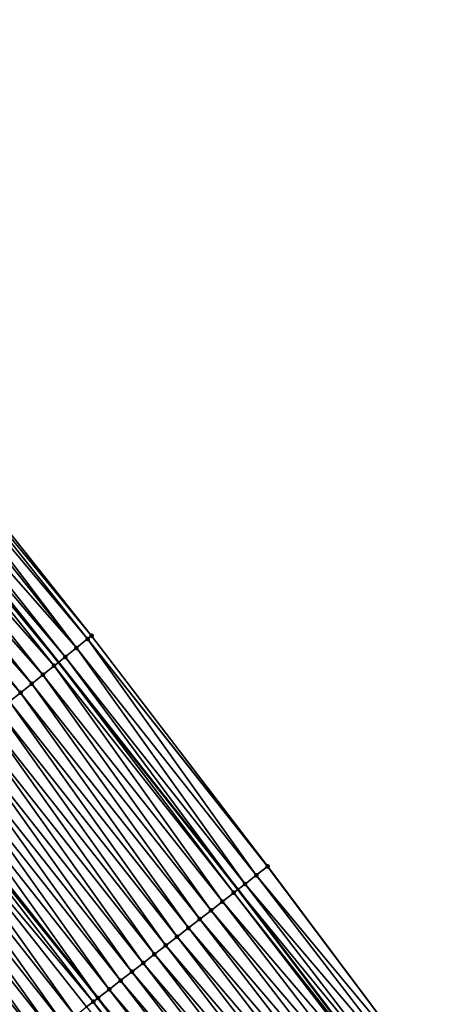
# Model space of a CAD drawing. Header units: feet. Extents: x 2017353 to 2024169, y 808050 to 818690.
# Tile 303 of 305: x 2023008 to 2023037, y 813795 to 813863. Entities that reach past the tile are written whole.
import ezdxf

# ---------------------------------------------------------------- set-up
doc = ezdxf.new("R2010")
doc.units = ezdxf.units.FT
doc.header["$MEASUREMENT"] = 0
for name, color, linetype, lineweight in [('EP_Travel Lane', 172, 'Continuous', 53), ('SB-Road Shots', 141, 'Continuous', 100), ('SB-Road X-Section', 40, 'Continuous', 13), ('STRIPING', 60, 'Continuous', 53)]:
    doc.layers.add(name, color=color, linetype=linetype, lineweight=lineweight)
doc.layers.add('I-77-MM15-17_SB-Surface-BORDER', color=7, linetype='Continuous')
doc.layers.add('I-77-MM15-17_SB-Surface-TIN', color=7, linetype='Continuous')

msp = doc.modelspace()

# ---------------------------------------------------------------- linework, layer by layer
at = {"layer": 'EP_Travel Lane'}
msp.add_polyline3d([(2022880.586441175, 813971.867862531, 300.2891601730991), (2022894.190334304, 813956.8625569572, 300.9829358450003), (2022907.394999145, 813941.8556974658, 301.6418387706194), (2022920.598453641, 813926.85021351, 302.3519537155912), (2022933.778460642, 813911.5139633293, 303.0857684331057), (2022946.73298593, 813896.2943231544, 303.8225385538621), (2022959.781796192, 813880.8503372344, 304.5552623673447), (2022972.491108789, 813865.4243719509, 305.2717209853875), (2022985.200129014, 813849.998761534, 306.0013513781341), (2022997.886405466, 813834.2501770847, 306.7202327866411), (2023010.338646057, 813818.6159837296, 307.4371235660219), (2023022.87013042, 813802.7523768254, 308.1706826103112), (2023034.977134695, 813786.8482880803, 308.8740634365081)], dxfattribs=at)
at = {"layer": 'I-77-MM15-17_SB-Surface-BORDER', "color": 3, "linetype": 'Continuous', "lineweight": -3}
msp.add_polyline3d([(2022882.116961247, 813973.2729143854, 300.4398825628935), (2022895.046015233, 813957.6194864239, 301.0670082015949), (2022908.534009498, 813942.8631520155, 301.7515206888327), (2022921.707614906, 813927.8311249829, 302.4557905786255), (2022935.165053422, 813912.7003257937, 303.2126579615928), (2022948.395228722, 813897.7162892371, 303.9696601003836), (2022961.705880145, 813882.4434792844, 304.7321336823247), (2022974.609712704, 813867.1789259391, 305.4741959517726), (2022987.50486226, 813851.906728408, 306.2054132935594), (2023000.206852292, 813836.1083476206, 306.9335498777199), (2023012.653647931, 813820.4692174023, 307.6376262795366), (2023024.964333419, 813804.3748025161, 308.3566072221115), (2023036.946262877, 813788.3742271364, 309.0580661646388)], dxfattribs=at)
at = {"layer": 'I-77-MM15-17_SB-Surface-TIN', "color": 128, "linetype": 'Continuous', "lineweight": -3}
for points in [[(2023012.379448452, 813820.2501574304, 307.623391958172), (2022999.926989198, 813835.8845968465, 306.915474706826), (2022999.518949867, 813835.5575518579, 306.8716710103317)], [(2023012.653647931, 813820.4692174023, 307.6376262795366), (2023000.206852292, 813836.1083476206, 306.9335498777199), (2022999.926989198, 813835.8845968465, 306.915474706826)], [(2023012.379448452, 813820.2501574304, 307.623391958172), (2023012.653647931, 813820.4692174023, 307.6376262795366), (2022999.926989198, 813835.8845968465, 306.915474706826)], [(2023011.599194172, 813819.6246871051, 307.5376292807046), (2022999.146790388, 813835.2590568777, 306.8272813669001), (2022998.366050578, 813834.634196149, 306.7627931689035)], [(2023011.599194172, 813819.6246871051, 307.5376292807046), (2022999.518949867, 813835.5575518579, 306.8716710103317), (2022999.146790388, 813835.2590568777, 306.8272813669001)], [(2023011.599194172, 813819.6246871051, 307.5376292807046), (2023012.379448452, 813820.2501574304, 307.623391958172), (2022999.518949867, 813835.5575518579, 306.8716710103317)], [(2023010.818347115, 813818.9999610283, 307.4778405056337), (2022998.366050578, 813834.634196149, 306.7627931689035), (2022997.886405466, 813834.2501770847, 306.7202327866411)], [(2023010.818347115, 813818.9999610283, 307.4778405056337), (2023011.599194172, 813819.6246871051, 307.5376292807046), (2022998.366050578, 813834.634196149, 306.7627931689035)], [(2023010.037647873, 813818.3750493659, 307.4115748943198), (2022997.585419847, 813834.009198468, 306.6935254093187), (2022996.805154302, 813833.3837422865, 306.608256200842)], [(2022997.585419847, 813834.009198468, 306.6935254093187), (2023010.338646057, 813818.6159837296, 307.4371235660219), (2022997.886405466, 813834.2501770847, 306.7202327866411)], [(2023010.037647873, 813818.3750493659, 307.4115748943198), (2023010.338646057, 813818.6159837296, 307.4371235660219), (2022997.585419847, 813834.009198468, 306.6935254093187)], [(2023010.818347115, 813818.9999610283, 307.4778405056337), (2022997.886405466, 813834.2501770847, 306.7202327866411), (2023010.338646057, 813818.6159837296, 307.4371235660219)], [(2023009.257358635, 813817.7496229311, 307.3273439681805), (2022996.805154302, 813833.3837422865, 306.608256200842), (2022996.024903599, 813832.7582674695, 306.5223366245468)], [(2023009.257358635, 813817.7496229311, 307.3273439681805), (2023010.037647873, 813818.3750493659, 307.4115748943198), (2022996.805154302, 813833.3837422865, 306.608256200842)], [(2023008.477169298, 813817.1240710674, 307.2387356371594), (2022996.024903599, 813832.7582674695, 306.5223366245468), (2022995.244562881, 813832.1329056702, 306.4403613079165)], [(2023008.477169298, 813817.1240710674, 307.2387356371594), (2023009.257358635, 813817.7496229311, 307.3273439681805), (2022996.024903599, 813832.7582674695, 306.5223366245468)], [(2023007.696809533, 813816.4987331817, 307.1575950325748), (2022995.244562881, 813832.1329056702, 306.4403613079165), (2022994.464155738, 813831.5076272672, 306.3612964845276)], [(2023007.696809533, 813816.4987331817, 307.1575950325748), (2023008.477169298, 813817.1240710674, 307.2387356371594), (2022995.244562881, 813832.1329056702, 306.4403613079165)], [(2023006.916386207, 813815.8734750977, 307.0792394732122), (2023007.696809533, 813816.4987331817, 307.1575950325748), (2022994.464155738, 813831.5076272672, 306.3612964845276)], [(2023024.16168502, 813803.7527453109, 308.2802699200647), (2023012.379448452, 813820.2501574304, 307.623391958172), (2023011.599194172, 813819.6246871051, 307.5376292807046)], [(2023012.379448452, 813820.2501574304, 307.623391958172), (2023024.964333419, 813804.3748025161, 308.3566072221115), (2023012.653647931, 813820.4692174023, 307.6376262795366)], [(2023024.16168502, 813803.7527453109, 308.2802699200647), (2023024.952089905, 813804.3653359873, 308.3559394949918), (2023012.379448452, 813820.2501574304, 307.623391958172)], [(2023024.952089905, 813804.3653359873, 308.3559394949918), (2023024.964333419, 813804.3748025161, 308.3566072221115), (2023012.379448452, 813820.2501574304, 307.623391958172)], [(2023023.3710533, 813803.1404489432, 308.2150658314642), (2023011.599194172, 813819.6246871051, 307.5376292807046), (2023010.818347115, 813818.9999610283, 307.4778405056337)], [(2023023.3710533, 813803.1404489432, 308.2150658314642), (2023024.16168502, 813803.7527453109, 308.2802699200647), (2023011.599194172, 813819.6246871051, 307.5376292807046)], [(2023022.58052646, 813802.528016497, 308.1450228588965), (2023010.338646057, 813818.6159837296, 307.4371235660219), (2023010.037647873, 813818.3750493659, 307.4115748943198)], [(2023010.818347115, 813818.9999610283, 307.4778405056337), (2023010.338646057, 813818.6159837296, 307.4371235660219), (2023022.87013042, 813802.7523768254, 308.1706826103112)], [(2023022.58052646, 813802.528016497, 308.1450228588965), (2023022.87013042, 813802.7523768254, 308.1706826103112), (2023010.338646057, 813818.6159837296, 307.4371235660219)], [(2023023.3710533, 813803.1404489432, 308.2150658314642), (2023010.818347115, 813818.9999610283, 307.4778405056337), (2023022.87013042, 813802.7523768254, 308.1706826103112)], [(2023021.790216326, 813801.915302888, 308.0649818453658), (2023010.037647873, 813818.3750493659, 307.4115748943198), (2023009.257358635, 813817.7496229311, 307.3273439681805)], [(2023021.790216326, 813801.915302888, 308.0649818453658), (2023022.58052646, 813802.528016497, 308.1450228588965), (2023010.037647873, 813818.3750493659, 307.4115748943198)], [(2023021.00007598, 813801.3023689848, 307.9771072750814), (2023009.257358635, 813817.7496229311, 307.3273439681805), (2023008.477169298, 813817.1240710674, 307.2387356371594)], [(2023021.00007598, 813801.3023689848, 307.9771072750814), (2023021.790216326, 813801.915302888, 308.0649818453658), (2023009.257358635, 813817.7496229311, 307.3273439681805)], [(2023019.419526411, 813800.0768500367, 307.8137633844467), (2023007.696809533, 813816.4987331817, 307.1575950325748), (2023006.916386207, 813815.8734750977, 307.0792394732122)], [(2023020.209830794, 813800.6895711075, 307.8940697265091), (2023008.477169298, 813817.1240710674, 307.2387356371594), (2023007.696809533, 813816.4987331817, 307.1575950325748)], [(2023019.419526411, 813800.0768500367, 307.8137633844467), (2023020.209830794, 813800.6895711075, 307.8940697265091), (2023007.696809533, 813816.4987331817, 307.1575950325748)], [(2023020.209830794, 813800.6895711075, 307.8940697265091), (2023021.00007598, 813801.3023689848, 307.9771072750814), (2023008.477169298, 813817.1240710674, 307.2387356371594)], [(2023018.629134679, 813799.4642422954, 307.7374869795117), (2023006.916386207, 813815.8734750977, 307.0792394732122), (2023006.135887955, 813815.2483110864, 307.0041670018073)], [(2023018.629134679, 813799.4642422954, 307.7374869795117), (2023019.419526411, 813800.0768500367, 307.8137633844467), (2023006.916386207, 813815.8734750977, 307.0792394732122)], [(2023017.838735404, 813798.85164434, 307.6615585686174), (2023006.135887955, 813815.2483110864, 307.0041670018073), (2023005.355416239, 813814.6231137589, 306.9279318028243)], [(2023017.838735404, 813798.85164434, 307.6615585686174), (2023018.629134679, 813799.4642422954, 307.7374869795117), (2023006.135887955, 813815.2483110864, 307.0041670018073)], [(2023017.048375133, 813798.2389957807, 307.5838307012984), (2023005.355416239, 813814.6231137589, 306.9279318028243), (2023004.574958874, 813813.9978984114, 306.8510677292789)], [(2023017.048375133, 813798.2389957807, 307.5838307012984), (2023017.838735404, 813798.85164434, 307.6615585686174), (2023005.355416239, 813814.6231137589, 306.9279318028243)], [(2023016.25810156, 813797.6262347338, 307.5021028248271), (2023004.574958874, 813813.9978984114, 306.8510677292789), (2023003.794534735, 813813.3726413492, 306.7727478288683)], [(2023016.25810156, 813797.6262347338, 307.5021028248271), (2023017.048375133, 813798.2389957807, 307.5838307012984), (2023004.574958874, 813813.9978984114, 306.8510677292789)], [(2023015.467749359, 813797.0135757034, 307.4240026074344), (2023003.794534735, 813813.3726413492, 306.7727478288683), (2023003.01415769, 813812.7473251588, 306.6923643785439)], [(2023015.467749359, 813797.0135757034, 307.4240026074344), (2023016.25810156, 813797.6262347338, 307.5021028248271), (2023003.794534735, 813813.3726413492, 306.7727478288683)], [(2023014.677447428, 813796.4008514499, 307.3435830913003), (2023003.01415769, 813812.7473251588, 306.6923643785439), (2023002.23380329, 813812.1219805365, 306.6109886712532)], [(2023014.677447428, 813796.4008514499, 307.3435830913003), (2023015.467749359, 813797.0135757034, 307.4240026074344), (2023003.01415769, 813812.7473251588, 306.6923643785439)], [(2023013.887185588, 813795.7880751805, 307.261313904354), (2023002.23380329, 813812.1219805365, 306.6109886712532), (2023001.453529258, 813811.4965350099, 306.5260914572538)], [(2023013.887185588, 813795.7880751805, 307.261313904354), (2023014.677447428, 813796.4008514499, 307.3435830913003), (2023002.23380329, 813812.1219805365, 306.6109886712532)], [(2023013.096881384, 813795.1753538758, 307.180999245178), (2023001.453529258, 813811.4965350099, 306.5260914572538), (2023000.673328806, 813810.8709971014, 306.4379701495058)], [(2023013.096881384, 813795.1753538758, 307.180999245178), (2023013.887185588, 813795.7880751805, 307.261313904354), (2023001.453529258, 813811.4965350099, 306.5260914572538)], [(2023012.775015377, 813794.9257838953, 307.1476673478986), (2023000.524530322, 813810.7517893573, 306.423166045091), (2022999.892626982, 813810.2460886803, 306.3718176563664)], [(2023000.524530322, 813810.7517893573, 306.423166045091), (2023013.087588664, 813795.1681484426, 307.1800369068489), (2023000.66406808, 813810.8635780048, 306.4370487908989)], [(2023012.775015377, 813794.9257838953, 307.1476673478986), (2023013.087588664, 813795.1681484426, 307.1800369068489), (2023000.524530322, 813810.7517893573, 306.423166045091)], [(2023000.673328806, 813810.8709971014, 306.4379701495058), (2023000.66406808, 813810.8635780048, 306.4370487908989), (2023013.087588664, 813795.1681484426, 307.1800369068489)], [(2023013.096881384, 813795.1753538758, 307.180999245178), (2023000.673328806, 813810.8709971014, 306.4379701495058), (2023013.087588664, 813795.1681484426, 307.1800369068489)], [(2023010.725530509, 813793.3377585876, 306.9602753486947), (2022999.112052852, 813809.6210199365, 306.3000699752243), (2022998.331391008, 813808.9960613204, 306.2321656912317)], [(2023011.515968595, 813793.9503061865, 307.0344131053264), (2022999.892626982, 813810.2460886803, 306.3718176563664), (2022999.112052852, 813809.6210199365, 306.3000699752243)], [(2023010.725530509, 813793.3377585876, 306.9602753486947), (2023011.515968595, 813793.9503061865, 307.0344131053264), (2022999.112052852, 813809.6210199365, 306.3000699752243)], [(2023011.515968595, 813793.9503061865, 307.0344131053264), (2023012.306402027, 813794.5628598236, 307.1087655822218), (2022999.892626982, 813810.2460886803, 306.3718176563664)], [(2023012.306402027, 813794.5628598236, 307.1087655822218), (2023012.775015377, 813794.9257838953, 307.1476673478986), (2022999.892626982, 813810.2460886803, 306.3718176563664)], [(2023009.935006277, 813792.7253227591, 306.8901120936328), (2022998.331391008, 813808.9960613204, 306.2321656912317), (2022997.550757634, 813808.3710669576, 306.1630138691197)], [(2023009.935006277, 813792.7253227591, 306.8901120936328), (2023010.725530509, 813793.3377585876, 306.9602753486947), (2022998.331391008, 813808.9960613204, 306.2321656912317)], [(2023009.144434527, 813792.1129485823, 306.8221411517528), (2022997.550757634, 813808.3710669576, 306.1630138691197), (2022996.770020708, 813807.7462026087, 306.098399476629)], [(2023009.144434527, 813792.1129485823, 306.8221411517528), (2023009.935006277, 813792.7253227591, 306.8901120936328), (2022997.550757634, 813808.3710669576, 306.1630138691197)], [(2023008.353867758, 813791.5005679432, 306.7539404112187), (2022996.770020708, 813807.7462026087, 306.098399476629), (2022995.989206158, 813807.121435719, 306.0371863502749)], [(2023008.353867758, 813791.5005679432, 306.7539404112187), (2023009.144434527, 813792.1129485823, 306.8221411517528), (2022996.770020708, 813807.7462026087, 306.098399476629)], [(2023007.563221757, 813790.8882901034, 306.6893951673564), (2023008.353867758, 813791.5005679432, 306.7539404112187), (2022995.989206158, 813807.121435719, 306.0371863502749)], [(2023036.946262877, 813788.3742271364, 309.0580661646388), (2023024.952089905, 813804.3653359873, 308.3559394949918), (2023024.16168502, 813803.7527453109, 308.2802699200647)], [(2023036.946262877, 813788.3742271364, 309.0580661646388), (2023024.964333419, 813804.3748025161, 308.3566072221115), (2023024.952089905, 813804.3653359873, 308.3559394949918)], [(2023036.362989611, 813787.9221594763, 309.0019801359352), (2023024.16168502, 813803.7527453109, 308.2802699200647), (2023023.3710533, 813803.1404489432, 308.2150658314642)], [(2023036.362989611, 813787.9221594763, 309.0019801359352), (2023036.946262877, 813788.3742271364, 309.0580661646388), (2023024.16168502, 813803.7527453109, 308.2802699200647)], [(2023022.58052646, 813802.528016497, 308.1450228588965), (2023034.977134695, 813786.8482880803, 308.8740634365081), (2023022.87013042, 813802.7523768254, 308.1706826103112)], [(2023035.572514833, 813787.3096594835, 308.9295351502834), (2023023.3710533, 813803.1404489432, 308.2150658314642), (2023022.87013042, 813802.7523768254, 308.1706826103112)], [(2023035.572514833, 813787.3096594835, 308.9295351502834), (2023022.87013042, 813802.7523768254, 308.1706826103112), (2023034.977134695, 813786.8482880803, 308.8740634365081)], [(2023035.572514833, 813787.3096594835, 308.9295351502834), (2023036.362989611, 813787.9221594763, 309.0019801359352), (2023023.3710533, 813803.1404489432, 308.2150658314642)], [(2023034.782066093, 813786.6971257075, 308.8558888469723), (2023022.58052646, 813802.528016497, 308.1450228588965), (2023021.790216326, 813801.915302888, 308.0649818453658)], [(2023034.782066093, 813786.6971257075, 308.8558888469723), (2023034.977134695, 813786.8482880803, 308.8740634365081), (2023022.58052646, 813802.528016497, 308.1450228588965)], [(2023033.991763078, 813786.0844028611, 308.7755192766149), (2023021.790216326, 813801.915302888, 308.0649818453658), (2023021.00007598, 813801.3023689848, 307.9771072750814)], [(2023033.991763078, 813786.0844028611, 308.7755192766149), (2023034.782066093, 813786.6971257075, 308.8558888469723), (2023021.790216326, 813801.915302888, 308.0649818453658)], [(2023032.411379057, 813784.8586691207, 308.6045373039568), (2023020.209830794, 813800.6895711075, 307.8940697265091), (2023019.419526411, 813800.0768500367, 307.8137633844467)], [(2023033.201576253, 813785.4715292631, 308.6897890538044), (2023021.00007598, 813801.3023689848, 307.9771072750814), (2023020.209830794, 813800.6895711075, 307.8940697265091)], [(2023032.411379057, 813784.8586691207, 308.6045373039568), (2023033.201576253, 813785.4715292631, 308.6897890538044), (2023020.209830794, 813800.6895711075, 307.8940697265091)], [(2023033.201576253, 813785.4715292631, 308.6897890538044), (2023033.991763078, 813786.0844028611, 308.7755192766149), (2023021.00007598, 813801.3023689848, 307.9771072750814)], [(2023031.621026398, 813784.2460106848, 308.5264581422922), (2023019.419526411, 813800.0768500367, 307.8137633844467), (2023018.629134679, 813799.4642422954, 307.7374869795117)], [(2023031.621026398, 813784.2460106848, 308.5264581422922), (2023032.411379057, 813784.8586691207, 308.6045373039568), (2023019.419526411, 813800.0768500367, 307.8137633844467)], [(2023030.830595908, 813783.6334532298, 308.4519698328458), (2023018.629134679, 813799.4642422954, 307.7374869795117), (2023017.838735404, 813798.85164434, 307.6615585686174)], [(2023030.830595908, 813783.6334532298, 308.4519698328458), (2023031.621026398, 813784.2460106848, 308.5264581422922), (2023018.629134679, 813799.4642422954, 307.7374869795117)], [(2023030.040154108, 813783.0209104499, 308.3780033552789), (2023017.838735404, 813798.85164434, 307.6615585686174), (2023017.048375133, 813798.2389957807, 307.5838307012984)], [(2023030.040154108, 813783.0209104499, 308.3780033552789), (2023030.830595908, 813783.6334532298, 308.4519698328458), (2023017.838735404, 813798.85164434, 307.6615585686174)], [(2023029.249815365, 813782.4082339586, 308.2992821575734), (2023017.048375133, 813798.2389957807, 307.5838307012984), (2023016.25810156, 813797.6262347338, 307.5021028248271)], [(2023029.249815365, 813782.4082339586, 308.2992821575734), (2023030.040154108, 813783.0209104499, 308.3780033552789), (2023017.048375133, 813798.2389957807, 307.5838307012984)], [(2023028.459460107, 813781.7955788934, 308.2213228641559), (2023016.25810156, 813797.6262347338, 307.5021028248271), (2023015.467749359, 813797.0135757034, 307.4240026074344)], [(2023028.459460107, 813781.7955788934, 308.2213228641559), (2023029.249815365, 813782.4082339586, 308.2992821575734), (2023016.25810156, 813797.6262347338, 307.5021028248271)], [(2023027.669139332, 813781.1828790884, 308.1417726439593), (2023015.467749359, 813797.0135757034, 307.4240026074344), (2023014.677447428, 813796.4008514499, 307.3435830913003)], [(2023027.669139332, 813781.1828790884, 308.1417726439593), (2023028.459460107, 813781.7955788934, 308.2213228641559), (2023015.467749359, 813797.0135757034, 307.4240026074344)], [(2023026.878806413, 813780.5701950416, 308.0627827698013), (2023014.677447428, 813796.4008514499, 307.3435830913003), (2023013.887185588, 813795.7880751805, 307.261313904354)], [(2023026.878806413, 813780.5701950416, 308.0627827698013), (2023027.669139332, 813781.1828790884, 308.1417726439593), (2023014.677447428, 813796.4008514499, 307.3435830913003)], [(2023012.775015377, 813794.9257838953, 307.1476673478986), (2023025.289069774, 813779.3373057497, 307.8929810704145), (2023013.087588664, 813795.1681484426, 307.1800369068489)], [(2023025.298374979, 813779.3445228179, 307.8939882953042), (2023013.096881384, 813795.1753538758, 307.180999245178), (2023013.087588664, 813795.1681484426, 307.1800369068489)], [(2023025.298374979, 813779.3445228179, 307.8939882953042), (2023013.087588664, 813795.1681484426, 307.1800369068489), (2023025.289069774, 813779.3373057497, 307.8929810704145)], [(2023026.088518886, 813779.957452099, 307.9816985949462), (2023013.887185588, 813795.7880751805, 307.261313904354), (2023013.096881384, 813795.1753538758, 307.180999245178)], [(2023025.298374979, 813779.3445228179, 307.8939882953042), (2023026.088518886, 813779.957452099, 307.9816985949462), (2023013.096881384, 813795.1753538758, 307.180999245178)], [(2023026.088518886, 813779.957452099, 307.9816985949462), (2023026.878806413, 813780.5701950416, 308.0627827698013), (2023013.887185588, 813795.7880751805, 307.261313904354)], [(2023024.754231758, 813778.9224882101, 307.8350885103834), (2023012.775015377, 813794.9257838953, 307.1476673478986), (2023012.306402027, 813794.5628598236, 307.1087655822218)], [(2023024.754231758, 813778.9224882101, 307.8350885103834), (2023025.289069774, 813779.3373057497, 307.8929810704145), (2023012.775015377, 813794.9257838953, 307.1476673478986)]]:
    msp.add_3dface(points, dxfattribs=at)
at = {"layer": 'SB-Road Shots', "lineweight": 100}
for p in [(2023012.379448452, 813820.2501574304, 307.623391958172), (2023012.653647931, 813820.4692174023, 307.6376262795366), (2023011.599194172, 813819.6246871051, 307.5376292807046), (2023010.818347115, 813818.9999610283, 307.4778405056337), (2023010.037647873, 813818.3750493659, 307.4115748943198), (2023009.257358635, 813817.7496229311, 307.3273439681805), (2023007.696809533, 813816.4987331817, 307.1575950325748), (2023008.477169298, 813817.1240710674, 307.2387356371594), (2023024.952089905, 813804.3653359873, 308.3559394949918), (2023024.964333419, 813804.3748025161, 308.3566072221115), (2023024.16168502, 813803.7527453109, 308.2802699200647), (2023023.3710533, 813803.1404489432, 308.2150658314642), (2023022.58052646, 813802.528016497, 308.1450228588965), (2023021.790216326, 813801.915302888, 308.0649818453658), (2023020.209830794, 813800.6895711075, 307.8940697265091), (2023021.00007598, 813801.3023689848, 307.9771072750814), (2023019.419526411, 813800.0768500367, 307.8137633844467), (2023018.629134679, 813799.4642422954, 307.7374869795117), (2023017.838735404, 813798.85164434, 307.6615585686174), (2023017.048375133, 813798.2389957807, 307.5838307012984), (2023016.25810156, 813797.6262347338, 307.5021028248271), (2023015.467749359, 813797.0135757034, 307.4240026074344), (2023014.677447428, 813796.4008514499, 307.3435830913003), (2023013.096881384, 813795.1753538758, 307.180999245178), (2023013.887185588, 813795.7880751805, 307.261313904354), (2023012.775015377, 813794.9257838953, 307.1476673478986)]:
    msp.add_point(p, dxfattribs=at)
at = {"layer": 'SB-Road X-Section', "extrusion": (0.6225953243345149, -0.7816872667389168, 0.03660709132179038), "elevation": 623376.3827507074, "flags": 128}
msp.add_lwpolyline([(2089444.530646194, -22527.45789334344), (2089444.179687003, -22527.47213721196), (2089443.179687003, -22527.55795741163), (2089442.179687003, -22527.61778628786), (2089441.179687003, -22527.68409634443), (2089440.179687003, -22527.76838376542), (2089439.179687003, -22527.85705152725), (2089438.179687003, -22527.93824655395), (2089437.179687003, -22528.01665466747), (2089436.179687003, -22528.09177749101), (2089435.179687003, -22528.16806382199), (2089434.179687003, -22528.24497944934), (2089433.179687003, -22528.32335187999), (2089432.179687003, -22528.40378924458), (2089431.179687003, -22528.48521953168), (2089430.179687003, -22528.57017368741), (2089429.179687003, -22528.65835409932), (2089428.989027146, -22528.67316813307), (2089428.179687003, -22528.72455096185), (2089427.179687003, -22528.79634676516), (2089426.179687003, -22528.86429659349), (2089425.179687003, -22528.93349479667), (2089424.179687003, -22528.99815252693), (2089423.179687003, -22529.05940670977), (2089422.179687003, -22529.12366047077), (2089421.179687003, -22529.1909011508), (2089420.179687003, -22529.25629511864), (2089419.179687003, -22529.32192814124), (2089418.179687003, -22529.38546514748), (2089417.179687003, -22529.44889153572), (2089416.179687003, -22529.53449514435), (2089415.179687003, -22529.61684576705), (2089414.179687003, -22529.68819930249), (2089413.179687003, -22529.7671310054)], dxfattribs=at)
at = {"layer": 'SB-Road X-Section', "extrusion": (0.6100782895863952, -0.7915462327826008, 0.03548298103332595), "elevation": 590050.7643458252, "flags": 128}
msp.add_lwpolyline([(2099124.029178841, -20641.40176068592), (2099124.013702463, -20641.40242883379), (2099123.013702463, -20641.47814608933), (2099122.013702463, -20641.54339126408), (2099121.013702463, -20641.61347837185), (2099120.013702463, -20641.6935698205), (2099119.013702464, -20641.78149976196), (2099118.013702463, -20641.86458963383), (2099117.013702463, -20641.9449465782), (2099116.013702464, -20642.02127104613), (2099115.013702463, -20642.09724730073), (2099114.013702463, -20642.17502414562), (2099113.013702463, -20642.25680352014), (2099112.013702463, -20642.33495294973), (2099111.013702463, -20642.4154231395), (2099110.013702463, -20642.49774416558), (2099109.013702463, -20642.5781094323), (2099108.606416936, -20642.61146233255), (2099108.013702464, -20642.65038861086), (2099107.013702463, -20642.72478793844), (2099106.013702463, -20642.79897241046), (2099105.013702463, -20642.86917987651), (2099104.013702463, -20642.93719364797), (2099103.013702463, -20643.00543736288), (2099102.013702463, -20643.07002327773), (2099101.013702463, -20643.13689907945), (2099100.013702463, -20643.20501402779), (2099099.013702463, -20643.27288532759), (2099098.013702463, -20643.33768558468), (2099097.013702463, -20643.40699376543), (2099096.013702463, -20643.49221869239), (2099095.013702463, -20643.57554176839), (2099094.013702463, -20643.65239512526), (2099093.013702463, -20643.72959279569)], dxfattribs=at)
at = {"layer": 'STRIPING'}
msp.add_polyline3d([(2022884.904905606, 813948.6443174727, 299.9780182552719), (2022898.108737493, 813933.6384046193, 300.6721661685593), (2022911.31187174, 813918.633284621, 301.3958328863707), (2022924.361445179, 813903.4522735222, 302.1301626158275), (2022937.315741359, 813888.232902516, 302.8765385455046), (2022950.24031141, 813872.9466282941, 303.6039574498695), (2022962.949708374, 813857.5196120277, 304.2956482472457), (2022975.658948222, 813842.0927864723, 304.9944164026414), (2022988.212112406, 813826.4974136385, 305.7076719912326), (2023000.66406808, 813810.8635780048, 306.4370487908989), (2023013.087588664, 813795.1681484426, 307.1800369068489), (2023025.289069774, 813779.3373057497, 307.8929810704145)], dxfattribs=at)

doc.saveas('drawing.dxf')
